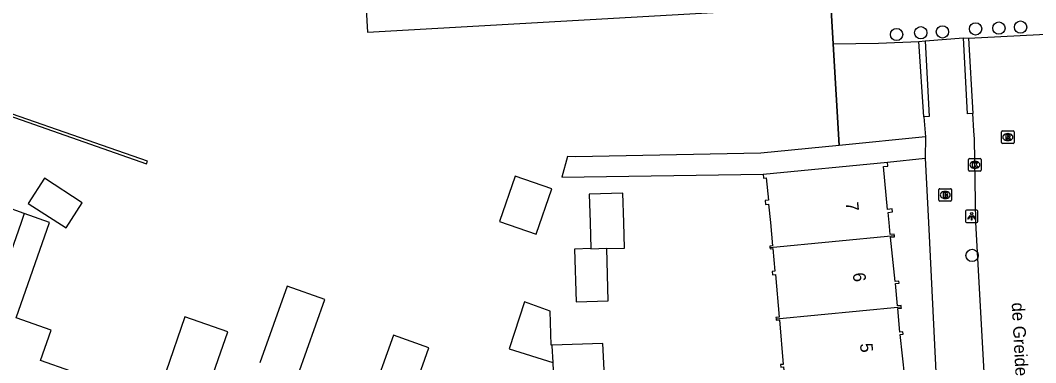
# Model space of a CAD drawing. Extents: x 160026 to 161302, y 384757 to 385701.
# Drawn here: x 160712.6 to 160793.4, y 385238.8 to 385266.1 of the extents above; entities that cross this region are included whole.
import ezdxf

# ---------------------------------------------------------------- set-up
doc = ezdxf.new("R2010")
doc.units = 0
for name, color, linetype in [('IMGEO_Boom', 7, 'Continuous'), ('IMGEO_Brandkraan', 7, 'Continuous'), ('IMGEO_Hek', 7, 'Continuous'), ('IMGEO_Kolk', 7, 'Continuous'), ('IMGEO_Lichtpunt', 7, 'Continuous'), ('IMGEO_Openbare_ruimte_label', 7, 'Continuous'), ('IMGEO_Pand', 7, 'Continuous'), ('IMGEO_Pand_nummerreeks', 7, 'Continuous'), ('IMGEO_Pand_overbouw', 7, 'Continuous'), ('IMGEO_Rijbaan_lokaal_open', 7, 'Continuous'), ('IMGEO_Rioolput', 7, 'Continuous'), ('IMGEO_Voetpad_open', 7, 'Continuous')]:
    doc.layers.add(name, color=color, linetype=linetype)

msp = doc.modelspace()

# ---------------------------------------------------------------- linework, layer by layer
at = {"layer": 'IMGEO_Boom'}
for centre in [(160784.247, 385265.107), (160785.973, 385265.173), (160788.614, 385265.407), (160790.467, 385265.474), (160792.193, 385265.554), (160782.33, 385264.963), (160788.328, 385247.384)]:
    msp.add_circle(centre, 0.489, dxfattribs=at)
at = {"layer": 'IMGEO_Brandkraan'}
for p, q in [((160785.77, 385252.693), (160786.622, 385252.693)), ((160785.695, 385251.767), (160785.695, 385252.619)), ((160786.206, 385251.913), (160786.181, 385251.913)), ((160786.183, 385252.473), (160786.208, 385252.473)), ((160786.696, 385252.619), (160786.696, 385251.767)), ((160786.622, 385251.693), (160785.77, 385251.693))]:
    msp.add_line(p, q, dxfattribs=at)
for points in [[(160785.77, 385252.693), (160786.622, 385252.693)], [(160785.695, 385251.767), (160785.695, 385252.619)], [(160786.043, 385252.393), (160786.043, 385251.993), (160786.256, 385251.993)], [(160786.274, 385252.393), (160786.043, 385252.393)], [(160786.222, 385252.312), (160786.168, 385252.312), (160786.168, 385252.236)], [(160786.168, 385252.236), (160786.221, 385252.236)], [(160786.23, 385252.16), (160786.168, 385252.16), (160786.168, 385252.079)], [(160786.168, 385252.079), (160786.23, 385252.079)], [(160786.696, 385252.619), (160786.696, 385251.767)], [(160786.622, 385251.693), (160785.77, 385251.693)]]:
    msp.add_lwpolyline(points, dxfattribs=at)
for centre, radius, start, end in [((160785.772, 385252.617), 0.0765, 91.55205, 178.44795), ((160785.772, 385252.617), 0.0765, 91.55205, 178.44795), ((160786.62, 385252.617), 0.0765, 1.55205, 88.44795), ((160786.62, 385252.617), 0.0765, 1.55205, 88.44795), ((160786.223, 385252.274), 0.0379, 267.82845, 90.93552), ((160786.231, 385252.119), 0.0404, 269.87594, 90.50774), ((160786.262, 385252.244), 0.251, 268.66757, 293.53466), ((160786.278, 385252.248), 0.145, 59.4692, 91.53667), ((160786.303, 385252.295), 0.0922, 285.51372, 58.15012), ((160786.308, 385252.103), 0.105, 301.31148, 78.98903), ((160785.772, 385251.769), 0.0765, 181.55205, 268.44795), ((160785.772, 385251.769), 0.0765, 181.55205, 268.44795), ((160786.62, 385251.769), 0.0765, 271.55205, 358.44795), ((160786.62, 385251.769), 0.0765, 271.55205, 358.44795)]:
    msp.add_arc(centre, radius, start, end, dxfattribs=at)
for centre, major_axis, ratio, start_param, end_param in [((160786.182, 385252.193), (-0.387, 0.002), 0.722429, 4.712389, 7.853982), ((160786.207, 385252.193), (-0.39, 0.002), 0.717154, 1.570796, 4.712389)]:
    msp.add_ellipse(centre, major_axis=major_axis, ratio=ratio, start_param=start_param, end_param=end_param, dxfattribs=at)
at = {"layer": 'IMGEO_Hek'}
for points in [[(160777.283, 385264.215), (160776.673, 385274.646)], [(160777.756, 385256.131), (160777.283, 385264.215)]]:
    msp.add_lwpolyline(points, dxfattribs=at)
at = {"layer": 'IMGEO_Kolk'}
for p, q in [((160788.132, 385255.089), (160788.984, 385255.089)), ((160788.057, 385254.163), (160788.057, 385255.015)), ((160788.568, 385254.309), (160788.543, 385254.309)), ((160788.545, 385254.869), (160788.57, 385254.869)), ((160789.058, 385255.015), (160789.058, 385254.163)), ((160788.984, 385254.089), (160788.132, 385254.089))]:
    msp.add_line(p, q, dxfattribs=at)
for points in [[(160788.132, 385255.089), (160788.984, 385255.089)], [(160788.057, 385254.163), (160788.057, 385255.015)], [(160788.378, 385254.789), (160788.501, 385254.789), (160788.501, 385254.638), (160788.631, 385254.789), (160788.795, 385254.789), (160788.649, 385254.638), (160788.802, 385254.389), (160788.65, 385254.389), (160788.565, 385254.553), (160788.501, 385254.486), (160788.501, 385254.389), (160788.378, 385254.389), (160788.378, 385254.789)], [(160789.058, 385255.015), (160789.058, 385254.163)], [(160788.984, 385254.089), (160788.132, 385254.089)]]:
    msp.add_lwpolyline(points, dxfattribs=at)
for centre, start, end in [((160788.134, 385255.013), 91.55205, 178.44795), ((160788.134, 385255.013), 91.55205, 178.44795), ((160788.982, 385255.013), 1.55205, 88.44795), ((160788.982, 385255.013), 1.55205, 88.44795), ((160788.134, 385254.165), 181.55205, 268.44795), ((160788.134, 385254.165), 181.55205, 268.44795), ((160788.982, 385254.165), 271.55205, 358.44795), ((160788.982, 385254.165), 271.55205, 358.44795)]:
    msp.add_arc(centre, 0.0765, start, end, dxfattribs=at)
for centre, major_axis, ratio, start_param, end_param in [((160788.544, 385254.589), (-0.387, 0.002), 0.722429, 4.712389, 7.853982), ((160788.569, 385254.589), (-0.39, 0.002), 0.717154, 1.570796, 4.712389)]:
    msp.add_ellipse(centre, major_axis=major_axis, ratio=ratio, start_param=start_param, end_param=end_param, dxfattribs=at)
at = {"layer": 'IMGEO_Lichtpunt'}
for p, q in [((160787.801, 385250.9), (160787.801, 385250.093)), ((160787.801, 385250.9), (160787.801, 385250.093)), ((160788.703, 385250.995), (160787.895, 385250.995)), ((160788.703, 385250.995), (160787.895, 385250.995)), ((160788.797, 385250.093), (160788.797, 385250.9)), ((160788.797, 385250.093), (160788.797, 385250.9)), ((160787.895, 385249.999), (160788.703, 385249.999)), ((160787.895, 385249.999), (160788.703, 385249.999))]:
    msp.add_line(p, q, dxfattribs=at)
for points in [[(160788.175, 385250.564), (160788.214, 385250.536), (160788.026, 385250.274), (160787.988, 385250.301), (160788.175, 385250.564)], [(160788.277, 385250.516), (160788.324, 385250.516), (160788.324, 385250.194), (160788.277, 385250.194), (160788.277, 385250.516)], [(160788.387, 385250.536), (160788.425, 385250.563), (160788.612, 385250.301), (160788.573, 385250.273), (160788.387, 385250.536)]]:
    msp.add_lwpolyline(points, dxfattribs=at)
msp.add_circle((160788.3, 385250.698), 0.0994, dxfattribs=at)
for centre, start, end in [((160787.895, 385250.9), 90, 180), ((160787.895, 385250.9), 90, 180), ((160788.703, 385250.9), 0, 90), ((160788.703, 385250.9), 0, 90), ((160787.895, 385250.093), 180, 270), ((160787.895, 385250.093), 180, 270), ((160788.703, 385250.093), 270, 0), ((160788.703, 385250.093), 270, 360)]:
    msp.add_arc(centre, 0.0946, start, end, dxfattribs=at)
at = {"layer": 'IMGEO_Pand'}
for points in [[(160701.362, 385260.494), (160703.608, 385259.413), (160705.966, 385258.279), (160706.664, 385260.257), (160722.645, 385254.682), (160722.711, 385254.871), (160706.541, 385260.512), (160705.855, 385258.568), (160703.594, 385259.662), (160708.69, 385279.008), (160705.989, 385280.327), (160712.875, 385294.409), (160717.023, 385302.892), (160711.089, 385305.758), (160705.702, 385308.36)], [(160771.715, 385253.839), (160781.59, 385254.804)], [(160782.154, 385248.973), (160782.143, 385249.082), (160781.825, 385249.052), (160781.724, 385250), (160781.645, 385250.811), (160781.996, 385250.846), (160781.973, 385251.079), (160781.615, 385251.044), (160781.281, 385254.457), (160781.62, 385254.49), (160781.59, 385254.804)], [(160713.237, 385251.527), (160716.249, 385249.579), (160717.537, 385251.57), (160714.525, 385253.518), (160713.237, 385251.527)], [(160750.73, 385250.084), (160753.647, 385249.078), (160754.895, 385252.693), (160751.977, 385253.699), (160750.73, 385250.084)], [(160771.715, 385253.839), (160771.745, 385253.537), (160771.955, 385253.556), (160772.124, 385251.78), (160771.862, 385251.754), (160771.894, 385251.43), (160772.144, 385251.454), (160772.287, 385250), (160772.454, 385248.15), (160772.237, 385248.129), (160772.248, 385248.02)], [(160759.27, 385247.925), (160760.678, 385247.965), (160760.621, 385250), (160760.555, 385252.34), (160757.878, 385252.265), (160757.942, 385250), (160758, 385247.929)], [(160712.914, 385250.729), (160711.302, 385251.313), (160710.843, 385250), (160708.837, 385244.259), (160708.672, 385243.786), (160706.942, 385244.39), (160706.063, 385241.874), (160702.44, 385243.14), (160701.405, 385240.178), (160699.756, 385235.457)], [(160712.914, 385250.729), (160712.659, 385250), (160706.731, 385233.02)], [(160716.634, 385238.18), (160714.211, 385239.027), (160715.058, 385241.447), (160712.277, 385242.419), (160714.926, 385250), (160712.914, 385250.729)], [(160772.248, 385248.02), (160782.154, 385248.973)], [(160782.694, 385243.291), (160782.683, 385243.4), (160782.394, 385243.373), (160782.235, 385245.135), (160782.528, 385245.164), (160782.511, 385245.346), (160782.211, 385245.317), (160781.849, 385248.833), (160782.165, 385248.864), (160782.154, 385248.973)], [(160758, 385247.929), (160756.7, 385247.892), (160756.818, 385243.699), (160759.385, 385243.772), (160759.27, 385247.925)], [(160758, 385247.929), (160758.001, 385247.908), (160759.27, 385247.947), (160759.27, 385247.925)], [(160772.248, 385248.02), (160772.259, 385247.911), (160772.474, 385247.931), (160772.643, 385246.129), (160772.433, 385246.109), (160772.459, 385245.842), (160772.681, 385245.863), (160772.983, 385242.467), (160772.728, 385242.442), (160772.739, 385242.333)], [(160734.69, 385237.827), (160736.836, 385243.882), (160733.834, 385244.946), (160731.651, 385238.828)], [(160754.897, 385240.237), (160754.846, 385240.235), (160754.75, 385242.941), (160752.708, 385243.688), (160751.489, 385239.953), (160754.963, 385238.863)], [(160772.739, 385242.333), (160782.694, 385243.291)], [(160783.223, 385237.607), (160783.212, 385237.716), (160782.979, 385237.694), (160782.621, 385241.097), (160782.858, 385241.12), (160782.828, 385241.304), (160782.583, 385241.284), (160782.414, 385243.154), (160782.705, 385243.182), (160782.694, 385243.291)], [(160724.172, 385238.1), (160727.584, 385236.908), (160729.115, 385241.291), (160725.703, 385242.483), (160724.172, 385238.1)], [(160772.739, 385242.333), (160772.75, 385242.224), (160773, 385242.248), (160773.311, 385238.714), (160773.09, 385238.692), (160773.11, 385238.485), (160773.327, 385238.506), (160773.497, 385236.782), (160773.266, 385236.759), (160773.277, 385236.65)], [(160743.252, 385234.772), (160745.119, 385240.015), (160742.285, 385241.024), (160740.424, 385235.775)], [(160759.072, 385237.74), (160758.947, 385240.381), (160754.897, 385240.237)], [(160754.897, 385240.237), (160754.9, 385240.19), (160754.963, 385238.863)], [(160754.963, 385238.863), (160755.025, 385237.549)]]:
    msp.add_lwpolyline(points, dxfattribs=at)
at = {"layer": 'IMGEO_Pand_overbouw'}
msp.add_lwpolyline([(160773.064, 385270.991), (160739.977, 385269.29), (160740.23, 385265.155), (160773.327, 385267.031)], close=True, dxfattribs=at)
at = {"layer": 'IMGEO_Rijbaan_lokaal_open'}
for points in [[(160788.051, 385264.661), (160805.529, 385265.567), (160805.515, 385265.833)], [(160777.283, 385264.215), (160780.893, 385264.283), (160784.083, 385264.412)], [(160777.283, 385264.215), (160777.756, 385256.131)], [(160784.495, 385258.4), (160784.083, 385264.412)], [(160788.051, 385264.661), (160788.404, 385258.674)], [(160784.495, 385258.4), (160784.63, 385256.814)], [(160791.09, 385204.425), (160790.595, 385214.684), (160788.644, 385250), (160788.518, 385256.641), (160788.484, 385257.309), (160788.404, 385258.674)], [(160784.63, 385256.814), (160777.756, 385256.131)]]:
    msp.add_lwpolyline(points, dxfattribs=at)
at = {"layer": 'IMGEO_Rioolput'}
for p, q in [((160790.679, 385256.37), (160790.679, 385257.222)), ((160790.754, 385257.296), (160791.606, 385257.296)), ((160791.167, 385257.076), (160791.192, 385257.076)), ((160791.68, 385257.222), (160791.68, 385256.37)), ((160791.606, 385256.296), (160790.754, 385256.296)), ((160791.19, 385256.516), (160791.165, 385256.516))]:
    msp.add_line(p, q, dxfattribs=at)
for points in [[(160790.679, 385256.37), (160790.679, 385257.222)], [(160790.754, 385257.296), (160791.606, 385257.296)], [(160791.268, 385256.994), (160791.016, 385256.996), (160791.016, 385256.596)], [(160791.016, 385256.596), (160791.14, 385256.596), (160791.14, 385256.758), (160791.151, 385256.758)], [(160791.194, 385256.915), (160791.14, 385256.915), (160791.14, 385256.834)], [(160791.14, 385256.834), (160791.192, 385256.834)], [(160791.198, 385256.729), (160791.269, 385256.596), (160791.409, 385256.596), (160791.344, 385256.722)], [(160791.68, 385257.222), (160791.68, 385256.37)], [(160791.606, 385256.296), (160790.754, 385256.296)]]:
    msp.add_lwpolyline(points, dxfattribs=at)
for centre, radius, start, end in [((160790.756, 385257.22), 0.0765, 91.55205, 178.44795), ((160790.756, 385257.22), 0.0765, 91.55205, 178.44795), ((160791.15, 385256.705), 0.0533, 26.02933, 88.69889), ((160791.176, 385257.023), 0.19, 274.7715, 282.96867), ((160791.2, 385256.819), 0.0964, 77.00612, 93.18647), ((160791.214, 385256.876), 0.0378, 276.66336, 79.67722), ((160791.267, 385256.884), 0.109, 350.36119, 89.41601), ((160791.265, 385256.884), 0.112, 277.58423, 350.98172), ((160791.249, 385256.669), 0.108, 29.51342, 73.79051), ((160791.604, 385257.22), 0.0765, 1.55205, 88.44795), ((160791.604, 385257.22), 0.0765, 1.55205, 88.44795), ((160790.756, 385256.372), 0.0765, 181.55205, 268.44795), ((160790.756, 385256.372), 0.0765, 181.55205, 268.44795), ((160791.604, 385256.372), 0.0765, 271.55205, 358.44795), ((160791.604, 385256.372), 0.0765, 271.55205, 358.44795)]:
    msp.add_arc(centre, radius, start, end, dxfattribs=at)
for centre, major_axis, ratio, start_param, end_param in [((160791.166, 385256.796), (-0.387, 0.002), 0.722429, 4.712389, 7.853982), ((160791.191, 385256.796), (-0.39, 0.002), 0.717154, 1.570796, 4.712389)]:
    msp.add_ellipse(centre, major_axis=major_axis, ratio=ratio, start_param=start_param, end_param=end_param, dxfattribs=at)
at = {"layer": 'IMGEO_Voetpad_open'}
for points in [[(160775.585, 385301.152), (160775.921, 385294.71), (160776.673, 385274.646), (160777.283, 385264.215)], [(160784.083, 385264.412), (160784.608, 385264.448)], [(160784.608, 385264.448), (160784.924, 385258.438), (160784.495, 385258.4)], [(160784.608, 385264.448), (160787.639, 385264.703)], [(160787.639, 385264.703), (160788.051, 385264.661)], [(160788.404, 385258.674), (160787.98, 385258.661), (160787.639, 385264.703)], [(160784.63, 385256.814), (160784.613, 385255.119)], [(160777.756, 385256.131), (160771.514, 385255.511), (160756.767, 385255.236), (160756.138, 385255.244), (160755.684, 385253.614), (160771.715, 385253.839)], [(160781.59, 385254.804), (160784.613, 385255.119)], [(160784.613, 385255.119), (160784.865, 385250), (160786.035, 385226.217)]]:
    msp.add_lwpolyline(points, dxfattribs=at)

# ---------------------------------------------------------------- texts
at = {"layer": 'IMGEO_Openbare_ruimte_label'}
msp.add_text('de Greide', height=1, rotation=273.03687, dxfattribs=at).set_placement((160791.484, 385243.613))
at = {"layer": 'IMGEO_Pand_nummerreeks'}
for s, p in [('7', (160778.272, 385251.593)), ('6', (160778.838, 385245.974)), ('5', (160779.404, 385240.355))]:
    msp.add_text(s, height=1, rotation=275.75229, dxfattribs=at).set_placement(p)

doc.saveas('drawing.dxf')
